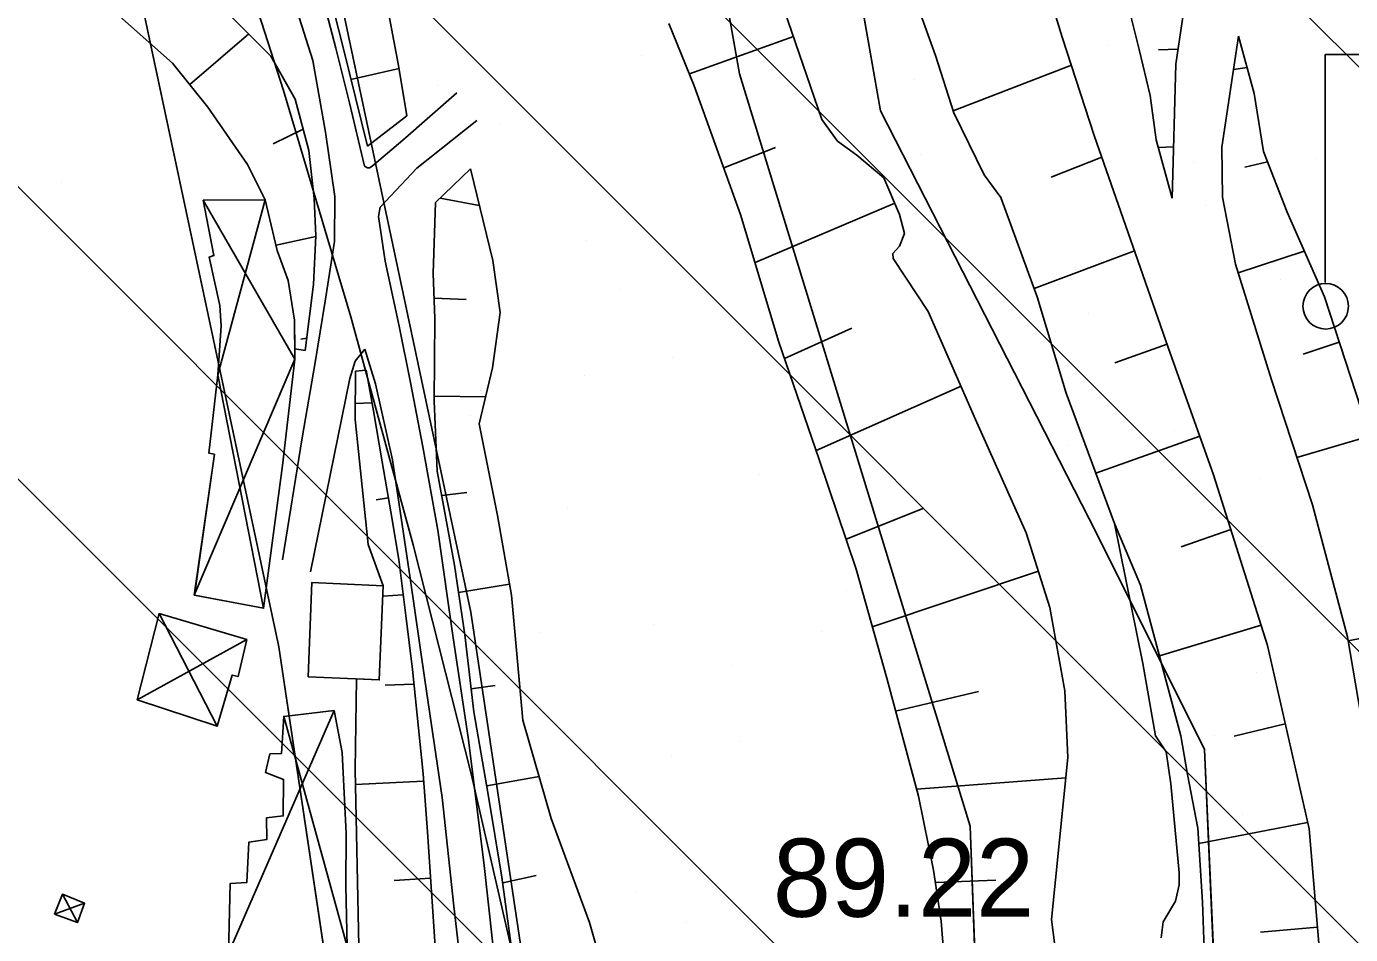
# Model space of a CAD drawing. Extents: x 417995 to 421451, y 4454518 to 4458015.
# Drawn here: x 421106.9 to 421208.7, y 4455832.3 to 4455902 of the extents above; entities that cross this region are included whole.
import ezdxf

# ---------------------------------------------------------------- set-up
doc = ezdxf.new("R2010")
doc.units = 0
for name, color, linetype in [('ADAKENARI', 7, 'Continuous'), ('B_Mesken', 7, 'Continuous'), ('B_Sundurma', 7, 'Continuous'), ('Default', 7, 'Continuous'), ('Hid_Dere_Sulu_Yat_Gen', 7, 'Continuous'), ('PL_AYA_PARK_DINLENME', 7, 'Continuous'), ('PL_T_GUNUBIRLIK', 7, 'Continuous'), ('PL_TA_K_DERE', 7, 'Continuous'), ('S_Elektrik_Diregi', 7, 'Continuous'), ('Sev_Sevalti', 7, 'Continuous'), ('Sev_Sevustu', 7, 'Continuous'), ('Sev_Tarama', 7, 'Continuous'), ('SN_TR_SIVILASMA', 7, 'Continuous'), ('TR_PARKALANI', 7, 'Continuous'), ('TRFAT_GUNUBİRLİK', 7, 'Continuous'), ('Y_Kot_Noktasi', 7, 'Continuous'), ('Yol_Toprak_Duz', 7, 'Continuous'), ('Yol_Toprak_Kesik', 7, 'Continuous')]:
    doc.layers.add(name, color=color, linetype=linetype)

# ---------------------------------------------------------------- blocks, each defined once
blk = doc.blocks.new('POINT_DISPLAY')
at = {"layer": 'Default'}
blk.add_line((0, 0), (0, 0), dxfattribs=at)

msp = doc.modelspace()

# ---------------------------------------------------------------- linework, layer by layer
at = {"layer": 'ADAKENARI'}
for p, q in [((421161.71, 4455898.39), (421151.46, 4455956.18)), ((421163.49, 4455946.88), (421172.54, 4455895.56)), ((421141.07, 4455857.05), (421129.66, 4455910.66)), ((421126.3, 4455854.38), (421115.11, 4455906.97)), ((421179.42, 4455840.61), (421161.71, 4455898.39)), ((421172.54, 4455895.56), (421189.15, 4455863.11)), ((421189.15, 4455863.11), (421197.45, 4455846.5)), ((421148.54, 4455806.98), (421141.07, 4455857.05)), ((421133.7, 4455804.79), (421126.3, 4455854.38)), ((421197.45, 4455846.5), (421198.96, 4455811.79)), ((421181.6, 4455782.36), (421179.42, 4455840.61))]:
    msp.add_line(p, q, dxfattribs=at)
at = {"layer": 'B_Mesken'}
msp.add_lwpolyline([(421128.56, 4455852.06), (421128.84, 4455859.31), (421134.32, 4455859.05), (421134.02, 4455851.84)], close=True, dxfattribs=at)
msp.add_lwpolyline([(421128.56, 4455852.06), (421128.84, 4455859.31), (421134.32, 4455859.05), (421134.02, 4455851.84)], close=True, dxfattribs=at)
at = {"layer": 'B_Sundurma'}
for p, q in [((421120.49, 4455888.68), (421127.54, 4455876.48)), ((421121.61, 4455875.28), (421125.26, 4455888.72)), ((421119.81, 4455858.35), (421127.54, 4455876.48)), ((421125.13, 4455857.34), (421121.61, 4455875.28)), ((421121.56, 4455848.28), (421117.1, 4455856.93)), ((421123.85, 4455854.95), (421115.42, 4455850.31)), ((421130.55, 4455849.48), (421122.45, 4455830.84)), ((421131.55, 4455831.35), (421126.68, 4455849.03)), ((421109.06, 4455833.84), (421111.38, 4455834.68)), ((421110.83, 4455833.19), (421109.68, 4455835.38))]:
    msp.add_line(p, q, dxfattribs=at)
for points in [[(421120.49, 4455888.68), (421125.26, 4455888.72), (421126.19, 4455884.83), (421127.03, 4455882.53), (421127.5, 4455879.48), (421127.54, 4455876.48), (421126.59, 4455868.31), (421125.13, 4455857.34), (421119.81, 4455858.35), (421121.35, 4455869.17), (421120.93, 4455869.25), (421121.61, 4455875.28), (421121.88, 4455879.03), (421121.76, 4455880.61), (421120.95, 4455884.3), (421121.32, 4455884.43)], [(421120.49, 4455888.68), (421125.26, 4455888.72), (421126.19, 4455884.83), (421127.03, 4455882.53), (421127.5, 4455879.48), (421127.54, 4455876.48), (421126.59, 4455868.31), (421125.13, 4455857.34), (421119.82, 4455858.35), (421121.35, 4455869.17), (421120.93, 4455869.25), (421121.61, 4455875.28), (421121.88, 4455879.03), (421121.76, 4455880.61), (421120.95, 4455884.3), (421121.32, 4455884.43)], [(421123.85, 4455854.95), (421123.17, 4455852.09), (421122.73, 4455852.21), (421121.56, 4455848.28), (421115.42, 4455850.31), (421117.1, 4455856.93)], [(421123.85, 4455854.95), (421123.17, 4455852.09), (421122.73, 4455852.21), (421121.56, 4455848.28), (421115.42, 4455850.31), (421117.1, 4455856.93)], [(421130.55, 4455849.48), (421131.18, 4455846.27), (421131.47, 4455840.03), (421131.46, 4455836.01), (421131.55, 4455831.35), (421122.45, 4455830.84), (421122.57, 4455836.2), (421123.85, 4455836.28), (421124, 4455839.37), (421125.38, 4455839.57), (421125.37, 4455841.25), (421126.64, 4455841.39), (421126.67, 4455844.19), (421125.29, 4455844.72), (421125.62, 4455846.15), (421126.5, 4455846.19), (421126.68, 4455849.03)], [(421130.55, 4455849.48), (421131.18, 4455846.27), (421131.47, 4455840.03), (421131.46, 4455836.01), (421131.55, 4455831.35), (421122.45, 4455830.84), (421122.57, 4455836.2), (421123.85, 4455836.28), (421124, 4455839.37), (421125.38, 4455839.57), (421125.37, 4455841.25), (421126.64, 4455841.39), (421126.67, 4455844.19), (421125.29, 4455844.73), (421125.62, 4455846.15), (421126.5, 4455846.19), (421126.68, 4455849.03)], [(421109.06, 4455833.84), (421110.83, 4455833.19), (421111.38, 4455834.68), (421109.68, 4455835.38)], [(421109.06, 4455833.84), (421109.68, 4455835.38), (421111.38, 4455834.68), (421110.83, 4455833.19)]]:
    msp.add_lwpolyline(points, close=True, dxfattribs=at)
at = {"layer": 'Hid_Dere_Sulu_Yat_Gen'}
for points in [[(421194.1, 4455832.01), (421194.26, 4455833.25), (421195.2, 4455834.84), (421195.5, 4455836.1), (421195.49, 4455837.02), (421194.84, 4455843.85), (421194.48, 4455846.32), (421193.66, 4455847.53), (421192.69, 4455853.1), (421190.51, 4455863.85), (421186.81, 4455873.86), (421184.57, 4455881.26), (421181.78, 4455888.9), (421180.51, 4455890.64), (421178.17, 4455895.39), (421176.77, 4455899.81), (421174.85, 4455905.16)], [(421186.2, 4455829.43), (421185.69, 4455833.43), (421186.93, 4455845.88), (421186.7, 4455851), (421185.56, 4455857.41), (421183.74, 4455863.14), (421179.85, 4455871.85), (421176.21, 4455880.13), (421173.52, 4455884.2), (421173.5, 4455884.6), (421174, 4455885.16), (421174.38, 4455886.13), (421174, 4455887.59), (421172.79, 4455890.41), (421170.72, 4455892.15), (421169.24, 4455893.23), (421168.02, 4455894.88), (421165.15, 4455903.32)]]:
    msp.add_lwpolyline(points, dxfattribs=at)
at = {"layer": 'PL_AYA_PARK_DINLENME'}
for points in [[(421180.89, 4455533.26), (421185.37, 4455543.12), (421189.15, 4455562.75), (421185.37, 4455581.61), (421187.64, 4455605.76), (421201.22, 4455660.85), (421206.51, 4455675.19), (421201.98, 4455705.38), (421192.17, 4455724.25), (421183.86, 4455734.81), (421185.37, 4455754.43), (421195.18, 4455786.88), (421198.96, 4455811.79), (421197.45, 4455846.5), (421189.15, 4455863.11), (421172.54, 4455895.56), (421163.49, 4455946.88), (421152.17, 4455978.57), (421123.49, 4456035.93)], [(421164.19, 4455706.15), (421157.68, 4455755.43), (421157.68, 4455755.42), (421155.11, 4455773.39), (421152.17, 4455791.3), (421148.85, 4455809.15), (421145.15, 4455826.92), (421141.09, 4455844.61), (421136.64, 4455862.22), (421131.83, 4455879.72), (421126.66, 4455897.12), (421121.11, 4455914.4), (421115.21, 4455931.57), (421108.94, 4455948.61), (421102.32, 4455965.51), (421095.34, 4455982.27), (421088.01, 4455998.87), (421080.33, 4456015.32)], [(421128.16, 4456002.78), (421151.46, 4455956.18), (421161.71, 4455898.39), (421179.42, 4455840.61), (421181.6, 4455782.36), (421174.05, 4455744.62), (421174.05, 4455720.47), (421186.88, 4455697.83), (421195.18, 4455678.97), (421186.13, 4455648.78), (421172.54, 4455608.78), (421170.28, 4455589.91), (421180.09, 4455564.26), (421178.58, 4455549.16), (421174.81, 4455545.39), (421170.82, 4455538.15)]]:
    msp.add_lwpolyline(points, dxfattribs=at)
at = {"layer": 'PL_T_GUNUBIRLIK'}
msp.add_lwpolyline([(421067.57, 4456024.2), (421099.86, 4455958.61), (421115.11, 4455906.97), (421126.3, 4455854.38), (421133.7, 4455804.79), (421152.1, 4455679.21), (421144.29, 4455586.77), (421139.27, 4455582.57), (421022.63, 4455660.74)], dxfattribs=at)
at = {"layer": 'PL_TA_K_DERE'}
for points in [[(421180.98, 4455533.46), (421185.37, 4455543.12), (421189.15, 4455562.75), (421185.37, 4455581.61), (421187.64, 4455605.76), (421201.22, 4455660.85), (421206.51, 4455675.19), (421201.98, 4455705.38), (421192.17, 4455724.25), (421183.86, 4455734.81), (421185.37, 4455754.43), (421195.18, 4455786.88), (421198.96, 4455811.79), (421197.45, 4455846.5), (421189.15, 4455863.11), (421172.54, 4455895.56), (421163.49, 4455946.88), (421152.17, 4455978.57), (421123.49, 4456035.93)], [(421128.16, 4456002.78), (421151.46, 4455956.18), (421161.71, 4455898.39), (421179.42, 4455840.61), (421181.6, 4455782.36), (421174.05, 4455744.62), (421174.05, 4455720.47), (421186.88, 4455697.83), (421195.18, 4455678.97), (421186.13, 4455648.78), (421172.54, 4455608.78), (421170.28, 4455589.91), (421180.09, 4455564.26), (421178.58, 4455549.16), (421174.81, 4455545.39), (421170.94, 4455538.38)]]:
    msp.add_lwpolyline(points, dxfattribs=at)
at = {"layer": 'S_Elektrik_Diregi'}
for p, q in [((421206.71, 4455882.37), (421206.71, 4455899.87)), ((421206.71, 4455899.87), (421213.71, 4455899.87))]:
    msp.add_line(p, q, dxfattribs=at)
msp.add_circle((421206.75, 4455880.54), 1.75, dxfattribs=at)
at = {"layer": 'Sev_Sevalti'}
for points in [[(421094.71, 4456007.22), (421097.85, 4456000.22), (421100.28, 4455994.8), (421102.87, 4455988.66), (421105.09, 4455983.78), (421107.35, 4455977.77), (421109.5, 4455971.87), (421111.42, 4455966.77), (421113.69, 4455960.42), (421115.87, 4455954.56), (421117.84, 4455948.79), (421120.09, 4455942.6), (421122.34, 4455936.88), (421124.99, 4455930.42), (421126.95, 4455924.88), (421128.3, 4455920.97), (421130.44, 4455914.63), (421132.38, 4455909.42), (421134.61, 4455903.77), (421135.51, 4455899.04), (421136.14, 4455895.18), (421133.11, 4455892.83)], [(421154.07, 4456004.69), (421156.37, 4455999.24), (421158.79, 4455993.59), (421161.05, 4455988.54), (421163.08, 4455983.83), (421165.25, 4455977.55), (421167.92, 4455971.26), (421170.15, 4455965.57), (421172.36, 4455960.13), (421174.87, 4455954.58), (421176.65, 4455950.24), (421178.65, 4455943.3), (421180.5, 4455937.69), (421182.52, 4455931.65), (421183.86, 4455927.73), (421185.59, 4455923.67), (421187.03, 4455919.99), (421187.98, 4455915.37), (421189.76, 4455909.48), (421191.17, 4455905.32), (421192.41, 4455900.26), (421193.25, 4455896.74), (421193.72, 4455893.32), (421194.96, 4455888.84)], [(421128.33, 4455877.13), (421127.53, 4455877.26), (421127.5, 4455879.48), (421127.03, 4455882.53), (421126.19, 4455884.83), (421125.26, 4455888.72), (421123.91, 4455891.43), (421120.86, 4455895.84), (421118.13, 4455899.21), (421114.07, 4455902.83), (421110.8, 4455905.54), (421107.37, 4455909.8)], [(421197.46, 4455829.75), (421197.28, 4455834.76), (421196.93, 4455840.45), (421196.12, 4455844.57), (421195.61, 4455847.54), (421192.51, 4455859.12), (421190.51, 4455863.85), (421186.81, 4455873.86), (421184.57, 4455881.26), (421181.78, 4455888.9), (421180.51, 4455890.64), (421178.17, 4455895.39), (421176.77, 4455899.81), (421174.85, 4455905.16)], [(421186.2, 4455829.43), (421185.69, 4455833.43), (421186.93, 4455845.88), (421186.7, 4455851), (421185.56, 4455857.41), (421183.74, 4455863.14), (421179.85, 4455871.85), (421176.21, 4455880.13), (421173.52, 4455884.2), (421173.5, 4455884.6), (421174, 4455885.16), (421174.38, 4455886.13), (421174, 4455887.59), (421172.79, 4455890.41), (421170.72, 4455892.15), (421169.24, 4455893.23), (421168.02, 4455894.88), (421165.15, 4455903.32)], [(421200.04, 4455901.3), (421198.77, 4455892.77), (421198.82, 4455888.93), (421199.82, 4455883.77), (421202.59, 4455874.89), (421205.73, 4455865.28), (421208.42, 4455855.14), (421210.27, 4455844.32), (421211.48, 4455835.75), (421212.8, 4455826.09), (421213.4, 4455815.54), (421212.57, 4455803.64)], [(421158.02, 4455804.21), (421156.22, 4455809.77), (421153.74, 4455820.76), (421150.18, 4455833.21), (421147.23, 4455841.2), (421145.05, 4455848.75), (421144.18, 4455858.34), (421143.1, 4455864.46), (421141.7, 4455871.5), (421142.73, 4455875.81), (421143.32, 4455880.06), (421142.74, 4455884.06), (421141.03, 4455891.1)], [(421132.2, 4455875.55), (421132.16, 4455871.85), (421133.17, 4455862.25), (421134.32, 4455859.05), (421134.02, 4455851.84), (421132.27, 4455851.91), (421132.18, 4455844.95), (421132.45, 4455831.37), (421132.92, 4455831.38), (421133.1, 4455823.65), (421133.23, 4455822.91), (421136.88, 4455822.5), (421136.5, 4455817.05), (421133.66, 4455817.48), (421135.09, 4455804.45)]]:
    msp.add_lwpolyline(points, dxfattribs=at)
at = {"layer": 'Sev_Sevustu'}
for points in [[(421133.11, 4455892.83), (421131.28, 4455900.31), (421129.38, 4455907.8), (421126.36, 4455917.95), (421123.63, 4455926.27), (421121.28, 4455933.59), (421118.66, 4455940.75), (421114.87, 4455951.51), (421111.01, 4455961.58), (421107.8, 4455969.63), (421104.86, 4455976.64), (421100.94, 4455984.86), (421097.31, 4455992.62), (421093.12, 4456001.22), (421089, 4456009.59)], [(421205.89, 4455803.71), (421206.29, 4455820.89), (421206.29, 4455830.68), (421205.47, 4455840.4), (421202.28, 4455854.47), (421198.13, 4455867.6), (421194.65, 4455877.38), (421192.32, 4455884.06), (421188.97, 4455893.65), (421186.51, 4455901.21), (421183.95, 4455909.6), (421181.01, 4455916.23), (421180.11, 4455918.49), (421177.68, 4455927.39), (421174.1, 4455938.52), (421169.51, 4455950.18), (421164.1, 4455965.46), (421158.62, 4455980.17), (421154.44, 4455989.88), (421150.58, 4455997.77), (421146.53, 4456006.58)], [(421194.96, 4455888.84), (421195.23, 4455899.15), (421195.89, 4455903.61), (421196.29, 4455906.49), (421196.3, 4455909.33), (421195.52, 4455913.86), (421193.8, 4455921.12), (421192.38, 4455927.34), (421190.57, 4455935.11), (421188.79, 4455942.61), (421187.09, 4455947.1), (421184.78, 4455953.98), (421182.56, 4455960.02), (421180.61, 4455965.66), (421178.26, 4455971.96), (421175.48, 4455978.67), (421173.43, 4455983.92), (421170.71, 4455990.76), (421168.75, 4455995.06), (421166.18, 4456000.47), (421163.52, 4456006.04)], [(421107.37, 4455909.8), (421116.11, 4455907.45), (421121.33, 4455904.13), (421125.7, 4455899.75), (421127.55, 4455896.45), (421128.61, 4455892.51), (421129.03, 4455888.81), (421129.15, 4455885.95), (421128.96, 4455882.21), (421128.33, 4455877.13)], [(421177.65, 4455827.82), (421177.2, 4455833.3), (421176.62, 4455837.23), (421175.45, 4455842.91), (421173.02, 4455851.96), (421170.66, 4455860.33), (421167.83, 4455868.78), (421164.7, 4455877.87), (421161.82, 4455887.51), (421158.22, 4455897.48), (421156.27, 4455902.26)], [(421217.66, 4455803.58), (421218.43, 4455820.44), (421217.92, 4455831.33), (421216.74, 4455841.72), (421215.27, 4455850.22), (421212.86, 4455861.7), (421209.85, 4455871.46), (421206.66, 4455881.26), (421203.78, 4455887.78), (421201.98, 4455892.42), (421201.25, 4455896.88), (421200.04, 4455901.3)], [(421141.03, 4455891.1), (421138.34, 4455888.5), (421138.16, 4455883.06), (421138.29, 4455879.59), (421138.24, 4455873.26), (421138.48, 4455867.86), (421139.81, 4455860.64), (421140.59, 4455855.31), (421141.28, 4455849.39), (421142.4, 4455843.03), (421143.45, 4455836.69), (421144.55, 4455828.59), (421145.26, 4455823.4), (421146.34, 4455815.64), (421147.24, 4455809.84), (421148.13, 4455804.31)], [(421140.65, 4455804.39), (421140.14, 4455812.75), (421139.43, 4455820.97), (421138.37, 4455830.59), (421137.74, 4455840.16), (421137.39, 4455844.63), (421136.58, 4455852.64), (421136.07, 4455856.79), (421135.53, 4455861.08), (421134.92, 4455864.75), (421134.24, 4455868.58), (421133.57, 4455872.5), (421133.01, 4455875.63), (421132.2, 4455875.55)]]:
    msp.add_lwpolyline(points, dxfattribs=at)
at = {"layer": 'Sev_Tarama'}
for p, q in [((421123.99, 4455901.46), (421119.46, 4455897.57)), ((421157.85, 4455898.39), (421165.85, 4455901.26)), ((421195.4, 4455900.29), (421193.91, 4455900.23)), ((421131.85, 4455897.97), (421135.55, 4455898.8)), ((421187.21, 4455899.06), (421178.12, 4455895.55)), ((421200.71, 4455898.87), (421199.66, 4455898.73)), ((421128.17, 4455894.15), (421125.88, 4455893.02)), ((421160.5, 4455891.17), (421164.47, 4455892.74)), ((421195.06, 4455892.79), (421193.88, 4455892.74)), ((421189.55, 4455892), (421185.66, 4455890.45)), ((421202.29, 4455891.64), (421200.54, 4455891.22)), ((421138.7, 4455888.84), (421141.71, 4455888.29)), ((421162.9, 4455883.89), (421173.63, 4455888.45)), ((421129.15, 4455885.91), (421126.1, 4455885.23)), ((421192.06, 4455884.81), (421184.34, 4455881.9)), ((421205.1, 4455884.78), (421200.03, 4455883.1)), ((421138.23, 4455881.17), (421140.71, 4455881.07)), ((421165.16, 4455876.53), (421170.33, 4455878.86)), ((421128.45, 4455878.08), (421127.99, 4455878.02)), ((421194.56, 4455877.63), (421190.55, 4455876.2)), ((421207.79, 4455877.77), (421205.02, 4455876.86)), ((421167.6, 4455869.45), (421178.73, 4455874.4)), ((421133.45, 4455873.13), (421132.17, 4455873.07)), ((421138.24, 4455873.63), (421142.2, 4455873.57)), ((421197.07, 4455870.57), (421189.08, 4455867.71)), ((421210.12, 4455870.57), (421204.54, 4455868.93)), ((421138.82, 4455866.01), (421140.76, 4455866.23)), ((421134.73, 4455865.83), (421133.78, 4455865.67)), ((421169.89, 4455862.64), (421175.86, 4455865.02)), ((421199.46, 4455863.38), (421195.64, 4455862.07)), ((421171.91, 4455855.91), (421184.68, 4455860.18)), ((421140.12, 4455858.56), (421144.03, 4455859.18)), ((421135.87, 4455858.37), (421134.28, 4455858.27)), ((421201.78, 4455856.04), (421193.97, 4455853.68)), ((421214.07, 4455855.93), (421208.47, 4455854.83)), ((421136.69, 4455851.52), (421134.48, 4455851.43)), ((421141.08, 4455851.14), (421142.93, 4455851.41)), ((421173.7, 4455849.44), (421180.07, 4455850.95)), ((421203.64, 4455848.46), (421199.71, 4455847.51)), ((421137.43, 4455844.06), (421132.2, 4455843.79)), ((421142.28, 4455843.7), (421146.3, 4455844.41)), ((421175.31, 4455843.43), (421186.78, 4455844.32)), ((421205.36, 4455840.89), (421197, 4455839.28)), ((421137.97, 4455836.61), (421135.16, 4455836.42)), ((421143.51, 4455836.24), (421146.08, 4455836.8)), ((421176.76, 4455836.26), (421181.39, 4455836.46)), ((421206.11, 4455832.83), (421201.74, 4455832.45))]:
    msp.add_line(p, q, dxfattribs=at)
at = {"layer": 'SN_TR_SIVILASMA'}
for p, q in [((421275.1, 4455833.12), (420049.03, 4457059.2)), ((421274.64, 4455788.69), (420075.79, 4456987.53)), ((421274.41, 4455766.47), (420135.66, 4456905.22)), ((421273.94, 4455722.03), (420248.84, 4456747.14)), ((421273.71, 4455699.81), (420266.8, 4456706.72))]:
    msp.add_line(p, q, dxfattribs=at)
at = {"layer": 'TRFAT_GUNUBİRLİK'}
for p, q in [((421109.6, 4455890.07), (421109.6, 4455890.07)), ((421109.6, 4455886.32), (421109.6, 4455886.32))]:
    msp.add_line(p, q, dxfattribs=at)
at = {"layer": 'Yol_Toprak_Duz'}
for points in [[(421086.1, 4456009.07), (421091.58, 4455998.12), (421098.44, 4455983.71), (421102.58, 4455974.92), (421105.53, 4455967.86), (421109.39, 4455958.12), (421115.75, 4455940.63), (421119.51, 4455930.3), (421122.57, 4455920.48), (421125.81, 4455909.21), (421128.93, 4455899.43), (421129.88, 4455893.91), (421130.61, 4455888.98)], [(421133.97, 4455887.44), (421134.1, 4455888.15), (421136.92, 4455891.15), (421141.53, 4455894.8)], [(421132.91, 4455877.24), (421132.17, 4455876.31), (421131.76, 4455874.99), (421128.73, 4455860.15)], [(421143.67, 4455804.36), (421142.93, 4455808.3), (421142.06, 4455815.58), (421141.06, 4455823.15), (421139.75, 4455834.46), (421138.85, 4455842.79), (421137.52, 4455851.85), (421136.4, 4455859.66), (421135.05, 4455868.73), (421133.74, 4455874.59), (421133.31, 4455875.98), (421132.91, 4455877.24)]]:
    msp.add_lwpolyline(points, dxfattribs=at)
at = {"layer": 'Yol_Toprak_Kesik'}
for points in [[(421132.88, 4455891.29), (421131.74, 4455896.16), (421130.69, 4455900.36), (421128.99, 4455906.84), (421125.98, 4455916.73), (421121.12, 4455932.23), (421115.19, 4455948.97), (421109.33, 4455964.29), (421104.07, 4455977.02), (421097.16, 4455991.64), (421093.06, 4456000.28), (421089.08, 4456008.05)], [(421139.99, 4455896.94), (421135.84, 4455893.29), (421133.48, 4455891.3), (421133.27, 4455891.18), (421133.11, 4455891.18), (421132.88, 4455891.29)], [(421126.59, 4455861.05), (421128.1, 4455870.43), (421129.09, 4455876.21), (421129.86, 4455880.94), (421130.58, 4455885.52), (421130.61, 4455888.98)], [(421146.57, 4455804.33), (421145.81, 4455809.06), (421145.15, 4455814.02), (421144.23, 4455819.43), (421143.09, 4455828.51), (421142.05, 4455837.8), (421140.86, 4455847.41), (421139.71, 4455855.08), (421138.53, 4455863.35), (421137.37, 4455869.74), (421136.42, 4455874.69), (421135.55, 4455879), (421134.47, 4455884.01), (421133.97, 4455887.44)]]:
    msp.add_lwpolyline(points, dxfattribs=at)

# ---------------------------------------------------------------- block references
at = {"layer": 'TR_PARKALANI', "xscale": 0.1, "yscale": 0.10000000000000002}
for p in [(421189.96, 4455900.57), (421154.15, 4455899.83), (421175.19, 4455897.97), (421138.51, 4455897.51), (421158.03, 4455897.2), (421143.26, 4455894.59), (421175.64, 4455892.17), (421196.62, 4455891.59), (421206.06, 4455891.89), (421190.42, 4455889.57), (421181.85, 4455888.99), (421164.69, 4455888.22), (421197.48, 4455888.27), (421149.92, 4455885.61), (421203.28, 4455882.61), (421152.54, 4455881.79), (421188.51, 4455880.01), (421185.99, 4455878.63), (421165.45, 4455877.53), (421156.58, 4455876.63), (421149.81, 4455875.21), (421141.81, 4455874.03), (421141.05, 4455872.15), (421195.17, 4455871.03), (421186.94, 4455869.87), (421163.24, 4455867.65), (421201.71, 4455867.27), (421148.47, 4455865.05), (421201.83, 4455862.05), (421169.9, 4455858.67), (421155.13, 4455856.07), (421146.33, 4455855.51), (421168, 4455855.59), (421161.1, 4455852.91), (421208.49, 4455853.07), (421201.44, 4455852.43), (421176.56, 4455849.69), (421161.79, 4455847.09), (421198.24, 4455847.57), (421156.5, 4455845.95), (421147.02, 4455844.48), (421143.73, 4455840.74), (421200.38, 4455841.48), (421168.45, 4455838.11), (421153.68, 4455835.5), (421157.63, 4455833.21), (421207.04, 4455832.5)]:
    msp.add_blockref('POINT_DISPLAY', p, dxfattribs=at)

# ---------------------------------------------------------------- texts
at = {"layer": 'Y_Kot_Noktasi'}
msp.add_text('89.22', height=6, dxfattribs=at).set_placement((421164.27, 4455833.64))

doc.saveas('drawing.dxf')
